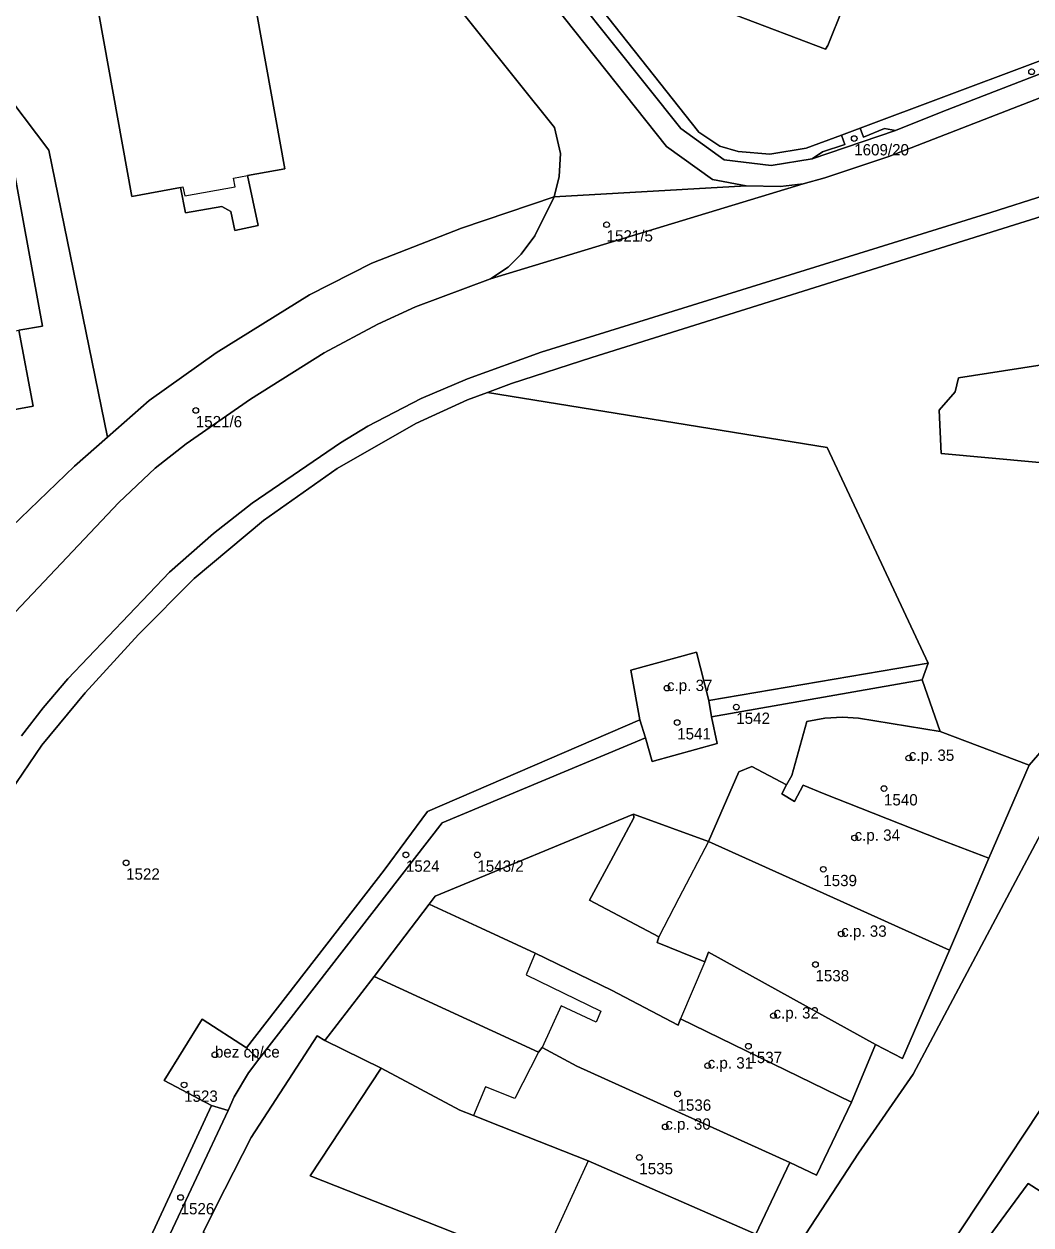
# Model space of a CAD drawing. Extents: x -878211 to -870363, y -1058464 to -1052522.
# Drawn here: x -874670.5 to -874581.6, y -1056000 to -1055893.9 of the extents above; entities that cross this region are included whole.
import ezdxf

# ---------------------------------------------------------------- set-up
doc = ezdxf.new("R2010")
doc.units = 0
for name, color, linetype in [('Vrstva 50', 7, 'Continuous'), ('Vrstva 51', 7, 'Continuous'), ('Vrstva 52', 7, 'Continuous')]:
    doc.layers.add(name, color=color, linetype=linetype)

msp = doc.modelspace()

# ---------------------------------------------------------------- linework, layer by layer
at = {"layer": 'Vrstva 50'}
for centre in [(-874581.59, -1055898.10994), (-874597.25, -1055904.00994), (-874619.11, -1055911.61994), (-874655.38, -1055928.02994), (-874613.78, -1055952.55994), (-874607.66, -1055954.22994), (-874612.88, -1055955.59994), (-874592.43, -1055958.72994), (-874594.62, -1055961.42994), (-874597.22, -1055965.78994), (-874661.53, -1055967.98994), (-874636.83, -1055967.28994), (-874630.52, -1055967.28994), (-874599.98, -1055968.55994), (-874598.4, -1055974.26994), (-874600.67, -1055976.96994), (-874604.38, -1055981.48994), (-874653.69, -1055984.93994), (-874606.59, -1055984.18994), (-874610.19, -1055985.90994), (-874656.41, -1055987.60994), (-874612.85, -1055988.39994), (-874613.93, -1055991.30994), (-874616.22, -1055994.00994), (-874656.72, -1055997.54994)]:
    msp.add_circle(centre, 0.25, dxfattribs=at)
at = {"layer": 'Vrstva 51'}
for points in [[(-874667.63, -1055872.59), (-874661.02, -1055909.12), (-874656.73, -1055908.34), (-874656.3, -1055910.58), (-874653.08, -1055910), (-874652.28, -1055910.47), (-874651.93, -1055912.12), (-874649.86, -1055911.7), (-874650.82, -1055907.27), (-874647.52, -1055906.68), (-874654.12, -1055870.16), (-874654.46, -1055870.2), (-874654.66, -1055869.04), (-874659.27, -1055869.87), (-874659.13, -1055871.02)], [(-874593.59, -1055903.29), (-874589.42, -1055901.63), (-874573.67, -1055895.54), (-874559.6, -1055890.61), (-874558.55, -1055889.65), (-874560.2, -1055889.7), (-874574.09, -1055894.61), (-874596.73, -1055903.08), (-874596.42, -1055903.89), (-874594.57, -1055903.12)], [(-874593.59, -1055903.29), (-874594.57, -1055903.12), (-874596.42, -1055903.89), (-874596.73, -1055903.08), (-874598.38, -1055903.7), (-874598.08, -1055904.53), (-874600.05, -1055905.18), (-874600.96, -1055905.8)], [(-874703.28, -1055912.55), (-874702.69, -1055915.75), (-874703.5, -1055915.91), (-874702.26, -1055922.81), (-874699.91, -1055922.36), (-874699.24, -1055926.08), (-874678.28, -1055922.29), (-874677.45, -1055926.91), (-874675.56, -1055926.59), (-874675.24, -1055928.66), (-874669.74, -1055927.65), (-874671.01, -1055920.95), (-874668.92, -1055920.58), (-874671.43, -1055906.75), (-874674.4, -1055907.27), (-874677.53, -1055907.83), (-874680.73, -1055908.42), (-874680.9, -1055907.46), (-874683.88, -1055908), (-874683.69, -1055908.98), (-874701.77, -1055912.28)], [(-874623.73, -1055909.15), (-874625.45, -1055912.6), (-874626.65, -1055914.21), (-874627.79, -1055915.38), (-874629.37, -1055916.39), (-874601.75, -1055908.01), (-874603.75, -1055908.26), (-874606.78, -1055908.19)], [(-874562.34, -1055932.64), (-874559.34, -1055928.67), (-874576.73, -1055922.14), (-874578.38, -1055923.64), (-874588.05, -1055925.16), (-874588.33, -1055926.38), (-874589.74, -1055928), (-874589.58, -1055931.83), (-874573.19, -1055933.33), (-874572.26, -1055931.17), (-874564.16, -1055935.3)], [(-874615.1, -1055959.03), (-874609.35, -1055957.46), (-874609.84, -1055955.1), (-874610.07, -1055953.66), (-874611.16, -1055949.38), (-874616.97, -1055950.98), (-874616.18, -1055955.37), (-874615.67, -1055956.96)], [(-874591.25, -1055951.83), (-874590.71, -1055950.34), (-874610.07, -1055953.66), (-874609.84, -1055955.1)], [(-874602.76, -1055960.27), (-874603.22, -1055961.1), (-874603.65, -1055961.9), (-874602.51, -1055962.58), (-874601.76, -1055961.14), (-874599.91, -1055961.88), (-874596.7, -1055963.16), (-874589.69, -1055965.94), (-874585.37, -1055967.58), (-874581.8, -1055959.37), (-874589.65, -1055956.38), (-874596.86, -1055955.22), (-874598.28, -1055955.13), (-874599.84, -1055955.21), (-874601.44, -1055955.5)], [(-874615.67, -1055956.96), (-874616.18, -1055955.37), (-874634.91, -1055963.45), (-874638.76, -1055968.64), (-874650.89, -1055984.34), (-874649.81, -1055985.32), (-874633.63, -1055964.47)], [(-874603.22, -1055961.1), (-874606.29, -1055959.48), (-874607.45, -1055959.95), (-874610.12, -1055966.1), (-874602.98, -1055969.32), (-874588.83, -1055975.69), (-874585.37, -1055967.58), (-874589.69, -1055965.94), (-874596.7, -1055963.16), (-874599.91, -1055961.88), (-874601.76, -1055961.14), (-874602.51, -1055962.58), (-874603.65, -1055961.9)], [(-874595.37, -1055984.03), (-874610.12, -1055975.89), (-874610.45, -1055976.72), (-874614.65, -1055975.03), (-874614.49, -1055974.52), (-874620.62, -1055971.28), (-874618.74, -1055967.8), (-874616.71, -1055964), (-874616.73, -1055963.68), (-874634.24, -1055970.92), (-874634.78, -1055971.64), (-874630.18, -1055973.77), (-874625.42, -1055975.98), (-874618.69, -1055979.23), (-874612.8, -1055982.32), (-874612.58, -1055981.78), (-874597.5, -1055989.13)], [(-874610.12, -1055966.1), (-874616.73, -1055963.68), (-874616.71, -1055964), (-874618.74, -1055967.8), (-874620.62, -1055971.28), (-874614.49, -1055974.52), (-874614.65, -1055975.03), (-874610.45, -1055976.72), (-874610.12, -1055975.89), (-874595.37, -1055984.03), (-874592.99, -1055985.26), (-874588.83, -1055975.69), (-874602.98, -1055969.32)], [(-874612.58, -1055981.78), (-874612.8, -1055982.32), (-874618.69, -1055979.23), (-874625.42, -1055975.98), (-874630.18, -1055973.77), (-874634.78, -1055971.64), (-874639.63, -1055978.02), (-874625.13, -1055984.72), (-874624.8, -1055984.31), (-874621.74, -1055985.95), (-874602.92, -1055994.47), (-874600.59, -1055995.57), (-874597.5, -1055989.13)], [(-874639.63, -1055978.02), (-874644, -1055983.67), (-874639.01, -1055986.12), (-874632.07, -1055989.84), (-874630.87, -1055990.31), (-874628.43, -1055991.28), (-874620.75, -1055994.32), (-874605.94, -1056000.8), (-874602.92, -1055994.47), (-874621.74, -1055985.95), (-874624.8, -1055984.31), (-874625.13, -1055984.72)], [(-874650.74, -1055986.55), (-874649.81, -1055985.32), (-874650.89, -1055984.34), (-874654.82, -1055981.81), (-874658.16, -1055987.23), (-874653.99, -1055989.43), (-874652.52, -1055989.86), (-874651.98, -1055988.67)], [(-874645.29, -1055995.65), (-874639.01, -1055986.12), (-874644, -1055983.67), (-874644.67, -1055983.27), (-874650.5, -1055992.24), (-874652.82, -1055996.81), (-874654.74, -1056000.6), (-874653.31, -1056001.46), (-874639.94, -1056009.3), (-874636.14, -1056011.46), (-874628.91, -1056014.74), (-874622.9, -1056017.48), (-874616.41, -1056020.36), (-874615.4, -1056017.95), (-874612.08, -1056010.75), (-874625.21, -1056004.08), (-874630.46, -1056001.5)], [(-874630.87, -1055990.31), (-874632.07, -1055989.84), (-874639.01, -1055986.12), (-874645.29, -1055995.65), (-874630.46, -1056001.5), (-874625.21, -1056004.08), (-874612.08, -1056010.75), (-874610.93, -1056011.19), (-874605.74, -1056001.09), (-874605.94, -1056000.8), (-874620.75, -1055994.32), (-874628.43, -1055991.28)], [(-874556.11, -1056020.76), (-874553.75, -1056017.38), (-874549.89, -1056012.05), (-874544.39, -1056004.44), (-874541.68, -1056000.66), (-874538.77, -1055997.12), (-874548.4, -1055991.44), (-874548.71, -1055991.26), (-874554.68, -1055999.42), (-874558.49, -1055997.38), (-874559.64, -1055996.81), (-874575.45, -1055988.5), (-874580.84, -1055997), (-874581.9, -1055996.31), (-874585.41, -1056001.12), (-874573.16, -1056008.25), (-874572.84, -1056008.44), (-874572.34, -1056007.45), (-874562.93, -1056012.12), (-874564.74, -1056015.53), (-874565.07, -1056016.14), (-874556.35, -1056020.64)], [(-874652.52, -1055989.86), (-874653.99, -1055989.43), (-874662.1, -1056006.96), (-874660.91, -1056007.71)]]:
    msp.add_lwpolyline(points, close=True, dxfattribs=at)
for points in [[(-874654.12, -1055870.16), (-874647.52, -1055906.68), (-874650.82, -1055907.27), (-874649.86, -1055911.7), (-874651.93, -1055912.12), (-874652.28, -1055910.47), (-874653.08, -1055910), (-874656.3, -1055910.58), (-874656.73, -1055908.34), (-874661.02, -1055909.12), (-874667.63, -1055872.59)], [(-874627.82, -1055883.96), (-874612.57, -1055903.11), (-874608.73, -1055905.9), (-874604.57, -1055906.38), (-874600.96, -1055905.8), (-874600.05, -1055905.18), (-874598.08, -1055904.53), (-874598.38, -1055903.7), (-874601.49, -1055904.86), (-874604.71, -1055905.38), (-874607.5, -1055905.16), (-874609.1, -1055904.68), (-874610.97, -1055903.46), (-874627.55, -1055882.49)], [(-874627.55, -1055882.49), (-874610.97, -1055903.46), (-874609.1, -1055904.68), (-874607.5, -1055905.16), (-874604.71, -1055905.38), (-874601.49, -1055904.86), (-874598.38, -1055903.7), (-874596.73, -1055903.08), (-874574.09, -1055894.61), (-874560.2, -1055889.7)], [(-874559.6, -1055890.61), (-874573.67, -1055895.54), (-874589.42, -1055901.63), (-874593.59, -1055903.29), (-874600.96, -1055905.8), (-874604.57, -1055906.38), (-874608.73, -1055905.9), (-874612.57, -1055903.11), (-874627.82, -1055883.96)], [(-874670.77, -1055956.77), (-874668.86, -1055954.3), (-874666.67, -1055951.75), (-874657.69, -1055942.31), (-874653.83, -1055938.91), (-874650.4, -1055936.22), (-874642.61, -1055930.89), (-874640.19, -1055929.41), (-874635.49, -1055926.96), (-874631.39, -1055925.23), (-874624.88, -1055922.88), (-874585.18, -1055910.53), (-874580.38, -1055909.02), (-874561.63, -1055903.19), (-874559.54, -1055898.54), (-874546.84, -1055895.02), (-874540.03, -1055896.03), (-874535.65, -1055885.11)], [(-874633.81, -1055890.41), (-874623.7, -1055903.03), (-874623.18, -1055905.33), (-874623.3, -1055907.36), (-874623.73, -1055909.15), (-874606.78, -1055908.19), (-874609.75, -1055907.62), (-874613.81, -1055904.7), (-874630, -1055884.3)], [(-874630, -1055884.3), (-874613.81, -1055904.7), (-874609.75, -1055907.62), (-874606.78, -1055908.19), (-874603.75, -1055908.26), (-874601.75, -1055908.01), (-874599.83, -1055907.48), (-874594.18, -1055905.6), (-874572.88, -1055897.32), (-874558.35, -1055892.23)], [(-874679.61, -1055890.66), (-874672.82, -1055899.15), (-874668.36, -1055905.05), (-874663.17, -1055930.38), (-874659.49, -1055927.14), (-874653.58, -1055922.94), (-874645.33, -1055917.81), (-874639.84, -1055915.02), (-874631.91, -1055911.94), (-874623.73, -1055909.15), (-874623.3, -1055907.36), (-874623.18, -1055905.33), (-874623.7, -1055903.03), (-874633.81, -1055890.41)], [(-874558.35, -1055892.23), (-874572.88, -1055897.32), (-874594.18, -1055905.6), (-874599.83, -1055907.48), (-874601.75, -1055908.01), (-874629.37, -1055916.39), (-874635.99, -1055918.89), (-874639.3, -1055920.41), (-874644.04, -1055922.93), (-874650.55, -1055927.03), (-874656.24, -1055930.97), (-874658.96, -1055933.14), (-874662.18, -1055936.17), (-874675.43, -1055950.15)], [(-874598.24, -1055892.48), (-874599.58, -1055895.78), (-874599.77, -1055896.11), (-874607.7, -1055893.12)], [(-874607.7, -1055893.12), (-874599.77, -1055896.11), (-874599.58, -1055895.78), (-874598.24, -1055892.48)], [(-874673.28, -1055939.83), (-874666.08, -1055932.96), (-874663.17, -1055930.38), (-874668.36, -1055905.05), (-874672.82, -1055899.15)], [(-874671.77, -1055961.73), (-874668.96, -1055957.59), (-874665.16, -1055952.96), (-874660.45, -1055947.82), (-874655.53, -1055942.88), (-874649.41, -1055937.75), (-874642.89, -1055933.17), (-874635.96, -1055929.18), (-874631.39, -1055927.09), (-874629.62, -1055926.44), (-874627.51, -1055925.66), (-874620.41, -1055923.34), (-874584.6, -1055912.11), (-874562.53, -1055905.19)], [(-874562.53, -1055905.19), (-874584.6, -1055912.11), (-874620.41, -1055923.34), (-874627.51, -1055925.66), (-874629.62, -1055926.44), (-874599.63, -1055931.31), (-874590.71, -1055950.34), (-874591.25, -1055951.83), (-874589.65, -1055956.38), (-874581.8, -1055959.37), (-874578.57, -1055955.61)], [(-874671.43, -1055906.75), (-874668.92, -1055920.58), (-874671.01, -1055920.95), (-874669.74, -1055927.65), (-874675.24, -1055928.66)], [(-874675.43, -1055950.15), (-874662.18, -1055936.17), (-874658.96, -1055933.14), (-874656.24, -1055930.97), (-874650.55, -1055927.03), (-874644.04, -1055922.93), (-874639.3, -1055920.41), (-874635.99, -1055918.89), (-874629.37, -1055916.39), (-874627.79, -1055915.38), (-874626.65, -1055914.21), (-874625.45, -1055912.6), (-874623.73, -1055909.15), (-874631.91, -1055911.94), (-874639.84, -1055915.02), (-874645.33, -1055917.81), (-874653.58, -1055922.94), (-874659.49, -1055927.14), (-874663.17, -1055930.38), (-874666.08, -1055932.96), (-874673.28, -1055939.83)], [(-874580.38, -1055909.02), (-874585.18, -1055910.53), (-874624.88, -1055922.88), (-874631.39, -1055925.23), (-874635.49, -1055926.96), (-874640.19, -1055929.41), (-874642.61, -1055930.89), (-874650.4, -1055936.22), (-874653.83, -1055938.91), (-874657.69, -1055942.31), (-874666.67, -1055951.75), (-874668.86, -1055954.3), (-874670.77, -1055956.77)], [(-874573.19, -1055933.33), (-874589.58, -1055931.83), (-874589.74, -1055928), (-874588.33, -1055926.38), (-874588.05, -1055925.16), (-874578.38, -1055923.64)], [(-874662.1, -1056006.96), (-874653.99, -1055989.43), (-874658.16, -1055987.23), (-874654.82, -1055981.81), (-874650.89, -1055984.34), (-874638.76, -1055968.64), (-874634.91, -1055963.45), (-874616.18, -1055955.37), (-874616.97, -1055950.98), (-874611.16, -1055949.38), (-874610.07, -1055953.66), (-874590.71, -1055950.34), (-874599.63, -1055931.31), (-874629.62, -1055926.44), (-874631.39, -1055927.09), (-874635.96, -1055929.18), (-874642.89, -1055933.17), (-874649.41, -1055937.75), (-874655.53, -1055942.88), (-874660.45, -1055947.82), (-874665.16, -1055952.96), (-874668.96, -1055957.59), (-874671.77, -1055961.73)], [(-874604.35, -1056005.1), (-874596.88, -1055993.63), (-874592.05, -1055986.65), (-874579.23, -1055962.54), (-874572.73, -1055955.11), (-874570.66, -1055950.69), (-874568.95, -1055947.64), (-874568.54, -1055946.85), (-874570.76, -1055946.71), (-874571.12, -1055947.72), (-874572.25, -1055948.6), (-874578.57, -1055955.61), (-874581.8, -1055959.37), (-874585.37, -1055967.58), (-874588.83, -1055975.69), (-874592.99, -1055985.26), (-874595.37, -1055984.03), (-874597.5, -1055989.13), (-874600.59, -1055995.57), (-874602.92, -1055994.47), (-874605.94, -1056000.8)], [(-874588.97, -1056002.13), (-874576.82, -1055983.77), (-874568.75, -1055969.65), (-874566.08, -1055964.37), (-874564.84, -1055961.7), (-874561.4, -1055953.89), (-874559.59, -1055948.75), (-874563.27, -1055947.34), (-874568.54, -1055946.85), (-874568.95, -1055947.64), (-874570.66, -1055950.69), (-874572.73, -1055955.11), (-874579.23, -1055962.54), (-874592.05, -1055986.65), (-874596.88, -1055993.63), (-874604.35, -1056005.1)], [(-874654.74, -1056000.6), (-874652.82, -1055996.81), (-874650.5, -1055992.24), (-874644.67, -1055983.27), (-874644, -1055983.67), (-874639.63, -1055978.02), (-874634.78, -1055971.64), (-874634.24, -1055970.92), (-874616.73, -1055963.68), (-874610.12, -1055966.1), (-874607.45, -1055959.95), (-874606.29, -1055959.48), (-874603.22, -1055961.1), (-874602.76, -1055960.27), (-874601.44, -1055955.5), (-874599.84, -1055955.21), (-874598.28, -1055955.13), (-874596.86, -1055955.22), (-874589.65, -1055956.38), (-874591.25, -1055951.83), (-874609.84, -1055955.1), (-874609.35, -1055957.46), (-874615.1, -1055959.03), (-874615.67, -1055956.96), (-874633.63, -1055964.47), (-874649.81, -1055985.32), (-874650.74, -1055986.55), (-874651.98, -1055988.67), (-874652.52, -1055989.86), (-874660.91, -1056007.71)], [(-874585.41, -1056001.12), (-874581.9, -1055996.31), (-874580.84, -1055997), (-874575.45, -1055988.5), (-874568.91, -1055980.18), (-874568.3, -1055980.54), (-874564.97, -1055974.19), (-874558.51, -1055962.13), (-874555.29, -1055956.03), (-874561.4, -1055953.89), (-874564.84, -1055961.7), (-874566.08, -1055964.37), (-874568.75, -1055969.65), (-874576.82, -1055983.77), (-874588.97, -1056002.13)]]:
    msp.add_lwpolyline(points, dxfattribs=at)
at = {"layer": 'Vrstva 52'}
for points in [[(-874659.13, -1055871.02), (-874667.63, -1055872.59), (-874661.02, -1055909.12), (-874656.73, -1055908.34), (-874656.52, -1055908.28), (-874656.36, -1055909.06), (-874651.91, -1055908.27), (-874652.05, -1055907.51), (-874650.82, -1055907.27), (-874647.52, -1055906.68), (-874654.12, -1055870.16), (-874654.46, -1055870.2), (-874654.66, -1055869.04), (-874659.27, -1055869.87)], [(-874701.77, -1055912.28), (-874699.91, -1055922.36), (-874699.24, -1055926.08), (-874678.28, -1055922.29), (-874671.01, -1055920.95), (-874668.92, -1055920.58), (-874671.43, -1055906.75), (-874674.4, -1055907.27), (-874677.53, -1055907.83), (-874680.73, -1055908.42), (-874683.69, -1055908.98)], [(-874616.97, -1055950.98), (-874616.18, -1055955.37), (-874615.67, -1055956.96), (-874615.1, -1055959.03), (-874609.35, -1055957.46), (-874609.84, -1055955.1), (-874610.07, -1055953.66), (-874611.16, -1055949.38)], [(-874603.22, -1055961.1), (-874603.65, -1055961.9), (-874602.51, -1055962.58), (-874601.76, -1055961.14), (-874599.91, -1055961.88), (-874596.7, -1055963.16), (-874589.69, -1055965.94), (-874585.37, -1055967.58), (-874581.8, -1055959.37), (-874589.65, -1055956.38), (-874596.86, -1055955.22), (-874598.28, -1055955.13), (-874599.84, -1055955.21), (-874601.44, -1055955.5), (-874602.76, -1055960.27)], [(-874610.12, -1055966.1), (-874602.98, -1055969.32), (-874588.83, -1055975.69), (-874585.37, -1055967.58), (-874589.69, -1055965.94), (-874596.7, -1055963.16), (-874599.91, -1055961.88), (-874601.76, -1055961.14), (-874602.51, -1055962.58), (-874603.65, -1055961.9), (-874603.22, -1055961.1), (-874606.29, -1055959.48), (-874607.45, -1055959.95)], [(-874614.49, -1055974.52), (-874614.65, -1055975.03), (-874610.45, -1055976.72), (-874610.12, -1055975.89), (-874595.37, -1055984.03), (-874592.99, -1055985.26), (-874588.83, -1055975.69), (-874602.98, -1055969.32), (-874610.12, -1055966.1), (-874612.72, -1055971.1)], [(-874626.21, -1055977.88), (-874619.62, -1055981.09), (-874620.04, -1055982.05), (-874623.13, -1055980.63), (-874624.8, -1055984.31), (-874621.74, -1055985.95), (-874602.92, -1055994.47), (-874600.59, -1055995.57), (-874597.5, -1055989.13), (-874612.58, -1055981.78), (-874612.8, -1055982.32), (-874618.69, -1055979.23), (-874625.42, -1055975.98)], [(-874610.45, -1055976.72), (-874612.58, -1055981.78), (-874597.5, -1055989.13), (-874595.37, -1055984.03), (-874610.12, -1055975.89)], [(-874658.16, -1055987.23), (-874653.99, -1055989.43), (-874652.52, -1055989.86), (-874651.98, -1055988.67), (-874650.74, -1055986.55), (-874649.81, -1055985.32), (-874650.89, -1055984.34), (-874654.82, -1055981.81)], [(-874629.79, -1055987.78), (-874630.87, -1055990.31), (-874628.43, -1055991.28), (-874620.75, -1055994.32), (-874605.94, -1056000.8), (-874602.92, -1055994.47), (-874621.74, -1055985.95), (-874624.8, -1055984.31), (-874625.13, -1055984.72), (-874627.21, -1055988.8)], [(-874572.84, -1056008.44), (-874572.34, -1056007.45), (-874562.93, -1056012.12), (-874560.56, -1056007.9), (-874562.93, -1056006.62), (-874558.49, -1055997.38), (-874559.64, -1055996.81), (-874575.45, -1055988.5), (-874580.84, -1055997), (-874581.9, -1055996.31), (-874585.41, -1056001.12), (-874573.16, -1056008.25)], [(-874625.21, -1056004.08), (-874612.08, -1056010.75), (-874610.93, -1056011.19), (-874605.74, -1056001.09), (-874605.94, -1056000.8), (-874620.75, -1055994.32)]]:
    msp.add_lwpolyline(points, close=True, dxfattribs=at)

# ---------------------------------------------------------------- texts
at = {"layer": 'Vrstva 50'}
for s, p in [('1609/20', (-874597.25, -1055905.499)), ('1521/5', (-874619.11, -1055913.109)), ('1521/6', (-874655.38, -1055929.519)), ('c.p. 37', (-874613.78, -1055952.81)), ('1542', (-874607.66, -1055955.719)), ('1541', (-874612.88, -1055957.089)), ('c.p. 35', (-874592.43, -1055958.98)), ('1540', (-874594.62, -1055962.919)), ('c.p. 34', (-874597.22, -1055966.04)), ('1524', (-874636.83, -1055968.779)), ('1543/2', (-874630.52, -1055968.779)), ('1522', (-874661.53, -1055969.479)), ('1539', (-874599.98, -1055970.049)), ('c.p. 33', (-874598.4, -1055974.52)), ('1538', (-874600.67, -1055978.459)), ('c.p. 32', (-874604.38, -1055981.74)), ('bez cp/ce', (-874653.69, -1055985.19)), ('1537', (-874606.59, -1055985.679)), ('c.p. 31', (-874610.19, -1055986.159)), ('1523', (-874656.41, -1055989.099)), ('1536', (-874612.85, -1055989.889)), ('c.p. 30', (-874613.93, -1055991.56)), ('1535', (-874616.22, -1055995.499)), ('1526', (-874656.72, -1055999.039))]:
    msp.add_text(s, height=0.999996, dxfattribs=at).set_placement(p)

doc.saveas('drawing.dxf')
